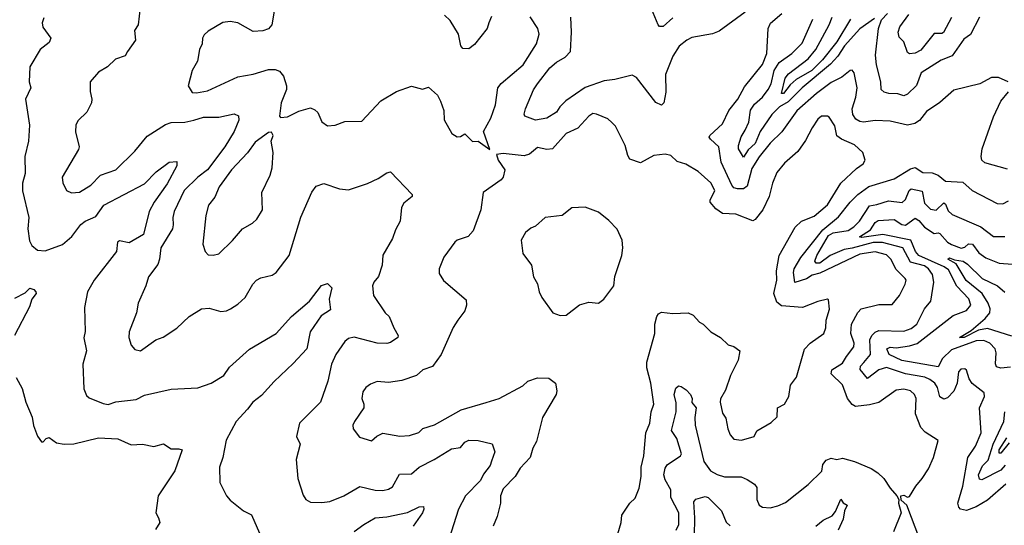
# Model space of a CAD drawing. Extents: x 1245432 to 1420865, y 606325 to 671314.
# Tile 300 of 382: x 1375711 to 1380872, y 650110 to 652762. Entities that reach past the tile are written whole.
import ezdxf

# ---------------------------------------------------------------- set-up
doc = ezdxf.new("R2010")
doc.units = 0

msp = doc.modelspace()

# ---------------------------------------------------------------- linework, layer by layer
at = {"layer": '0CON20XD'}
for points in [[(1379135, 652771.2), (1379085, 652725.8), (1379065.9, 652725.9), (1379058, 652735), (1379015, 652840)], [(1376342.5, 652825), (1376332.9, 652735), (1376312.5, 652705), (1376318.1, 652655), (1376277.1, 652595), (1376265, 652572), (1376213.8, 652555), (1376171.2, 652515), (1376123.6, 652486.4), (1376080, 652435), (1376081.4, 652385), (1376090, 652345), (1376086.9, 652325), (1376063, 652277), (1376017, 652233), (1376005, 652210), (1376004.3, 652174.3), (1376022.5, 652095), (1376019.7, 652080.3), (1375933.3, 651935), (1375936.6, 651906.6), (1375956.2, 651865), (1375983.4, 651853.4), (1376025, 651857.5), (1376085, 651894.6), (1376135, 651947.1), (1376215, 651973.8), (1376315, 652071.8), (1376379, 652151), (1376475, 652212.1), (1376505, 652221.8), (1376576.4, 652223.6), (1376625, 652235.3), (1376675, 652250), (1376755, 652250.3), (1376835, 652267.5), (1376857.9, 652257.9), (1376860.5, 652235), (1376835.3, 652175), (1376786.6, 652095), (1376695.9, 651975), (1376644.8, 651935.2), (1376573.4, 651866.6), (1376521.6, 651755), (1376514.1, 651725), (1376516.6, 651685), (1376511.8, 651665), (1376450.8, 651565), (1376444.5, 651505), (1376435, 651478), (1376386.7, 651413.3), (1376372.5, 651365), (1376333.1, 651275), (1376323.3, 651225), (1376285.5, 651125), (1376283.8, 651095), (1376295, 651054), (1376315, 651031.9), (1376345.4, 651024.6), (1376425, 651082.2), (1376462.9, 651097.1), (1376535, 651144.2), (1376599.2, 651205), (1376665, 651245.5), (1376705, 651249.2), (1376765, 651231.2), (1376795, 651234.5), (1376816, 651245), (1376855, 651269.2), (1376894, 651305), (1376933.8, 651375), (1376953.3, 651395), (1376975, 651407.5), (1377035, 651421.9), (1377055.8, 651435), (1377123.8, 651525), (1377184.7, 651725.3), (1377242.3, 651857.7), (1377265, 651888), (1377305, 651902), (1377387.5, 651875), (1377435, 651868.6), (1377535, 651902.9), (1377590.5, 651929.5), (1377635, 651958.8), (1377655, 651963.8), (1377768.8, 651845), (1377768.8, 651835), (1377725, 651798.8), (1377712.7, 651777.3), (1377705.6, 651705), (1377680.7, 651659.3), (1377665.4, 651614.6), (1377615, 651526.7), (1377611.4, 651475), (1377591.9, 651415), (1377566.9, 651385), (1377560, 651365), (1377565.5, 651315.5), (1377627.5, 651225), (1377648.8, 651205), (1377672, 651145), (1377695.7, 651105), (1377694, 651095), (1377655, 651068.6), (1377635, 651063.1), (1377585, 651065.3), (1377465, 651096.8), (1377435, 651088.9), (1377415.4, 651074.6), (1377368.5, 651005), (1377345.6, 650955), (1377326.5, 650865), (1377287.5, 650755), (1377178.8, 650645), (1377162, 650575), (1377182, 650535), (1377160.6, 650455), (1377169.4, 650355), (1377197.1, 650267.1), (1377211.2, 650245), (1377235, 650231.4), (1377295, 650229.4), (1377337.5, 650235), (1377410, 650265), (1377495, 650312.9), (1377574.3, 650294.3), (1377615, 650291.5), (1377645, 650298.5), (1377665, 650311.4), (1377702.2, 650377.8), (1377765, 650380), (1377805, 650415.4), (1377884.4, 650455), (1377975, 650510.8), (1378022, 650518), (1378045, 650545.7), (1378065, 650555.5), (1378114.5, 650554.5), (1378187.8, 650537.8), (1378202.5, 650495), (1378185, 650446), (1378177.1, 650422.9), (1378142.7, 650377.3), (1378127.5, 650345), (1378048.7, 650265), (1378012.3, 650195), (1377960, 650035)], [(1377046.8, 652816.8), (1377032.9, 652735), (1377015, 652713.1), (1376985, 652703.1), (1376935, 652699.2), (1376855, 652746), (1376815, 652752), (1376776.4, 652746.4), (1376699.3, 652700.7), (1376678.3, 652681.7), (1376670, 652665), (1376668, 652635), (1376654.3, 652605.7), (1376643.1, 652545), (1376616, 652495), (1376593.8, 652415), (1376615, 652380), (1376637.5, 652377.5), (1376695, 652388), (1376855, 652461.8), (1376935, 652476.1), (1377015, 652500.5), (1377051.1, 652501.1), (1377072.4, 652492.4), (1377095, 652466), (1377110.5, 652415), (1377109.5, 652395), (1377082.2, 652325), (1377072.5, 652255), (1377078.3, 652248.3), (1377115, 652252.5), (1377175, 652281.2), (1377235, 652298.8), (1377258.8, 652288.8), (1377274.2, 652274.2), (1377295, 652226.2), (1377325, 652204.4), (1377365, 652208), (1377415, 652228), (1377505, 652230), (1377605, 652336), (1377686.7, 652385)], [(1378185, 652778.8), (1378170.6, 652745), (1378161.4, 652715), (1378095, 652630.8), (1378065, 652609.2), (1378035, 652610), (1378024.3, 652624.3), (1378012.2, 652685), (1377967.6, 652757.6), (1377938.6, 652785)], [(1379515, 652801.4), (1379377.7, 652702.3), (1379343, 652687), (1379235, 652668), (1379207.8, 652655), (1379167.4, 652622.6), (1379135, 652570.6), (1379096.4, 652475), (1379098.3, 652381.7), (1379087.5, 652325), (1379075, 652313.3), (1379045, 652327.5), (1378945, 652459.2), (1378921.2, 652471.2), (1378831.3, 652448.7), (1378775, 652441.9), (1378675, 652405.8), (1378574.1, 652335.9), (1378542.5, 652305), (1378525, 652277.5), (1378474.4, 652245.6), (1378415, 652234.5), (1378360, 652255), (1378355.9, 652265.9), (1378363.5, 652295), (1378405, 652393.8), (1378425.5, 652425), (1378490.6, 652509.4), (1378525, 652538.2), (1378571.4, 652565), (1378598.6, 652595), (1378603.7, 652696.3), (1378600, 652775)], [(1380892, 652435), (1380842.1, 652457.9), (1380805, 652458.1), (1380745, 652425.7), (1380607.8, 652392.2), (1380535, 652328.1), (1380465, 652280.8), (1380427.2, 652232.8), (1380402.9, 652217.1), (1380365, 652208.9), (1380275, 652229.4), (1380195, 652232.3), (1380135, 652224.7), (1380115, 652228.2), (1380095, 652240.5), (1380078.5, 652265), (1380074.7, 652295), (1380094.8, 652355), (1380101.2, 652405), (1380085, 652483.3), (1380075, 652496.2), (1380065, 652496), (1380020.2, 652459.8), (1379965, 652431.5), (1379888, 652375), (1379785.7, 652284.3), (1379705.9, 652174.1), (1379646, 652114), (1379587.4, 652042.6), (1379548.6, 651981.4), (1379525, 651888.1), (1379505, 651875.4), (1379474.1, 651874.1), (1379455, 651880), (1379445, 651893.1), (1379387.8, 652015), (1379376.6, 652095), (1379332.9, 652135), (1379325.7, 652145), (1379328.1, 652155), (1379395, 652215.6), (1379428.9, 652285), (1379475, 652345.7), (1379511.2, 652408.8), (1379605, 652526.7), (1379627.2, 652585), (1379635.4, 652715), (1379646.5, 652743.5), (1379706.6, 652793.4)], [(1380742.3, 652775), (1380695, 652684.2), (1380661.1, 652658.9), (1380598.6, 652571.4), (1380541, 652549), (1380436.9, 652483.1), (1380412.7, 652417.3), (1380365, 652371.8), (1380345, 652362.2), (1380315, 652373.6), (1380267.5, 652375), (1380241.9, 652381.9), (1380226.7, 652395), (1380224.6, 652435), (1380201.8, 652525), (1380198.1, 652575), (1380213.9, 652716.1), (1380229.3, 652760.7), (1380260, 652795)], [(1380596, 652774), (1380553.3, 652695), (1380545, 652689.2), (1380505, 652689.5), (1380435, 652602.6), (1380405, 652586.8), (1380375, 652582.5), (1380365, 652590), (1380345, 652646), (1380320.7, 652670.7), (1380316.4, 652696.4), (1380324.7, 652725), (1380371.6, 652788.4)], [(1375838.3, 652771.7), (1375830, 652745), (1375833, 652723), (1375874, 652665), (1375865, 652642.5), (1375818.6, 652605), (1375764.4, 652515), (1375760.6, 652435), (1375769.2, 652405), (1375742, 652345), (1375762.1, 652207.9), (1375756.7, 652125), (1375738.6, 652045), (1375740, 651955), (1375726.2, 651905), (1375725.5, 651864.5), (1375759.1, 651725), (1375754.7, 651665.3), (1375762.1, 651602.1), (1375775, 651576.9), (1375805, 651552.9), (1375845, 651549.2), (1375935, 651582.9), (1375984.6, 651625), (1376031.7, 651688.3), (1376055, 651705.6), (1376110.4, 651729.6), (1376151.9, 651788.1), (1376365, 651900.5), (1376426.9, 651963.1), (1376495, 652014.2), (1376535, 652017.5), (1376535.7, 651995), (1376485, 651900.5), (1376416.9, 651805)], [(1377686.7, 652385), (1377765, 652412.9), (1377822.5, 652397.5), (1377855, 652407.5), (1377901.2, 652365), (1377918, 652335), (1377934, 652285), (1377935.9, 652235.9), (1377976.7, 652165), (1378005, 652146.7), (1378021.7, 652148.3), (1378045, 652162.5), (1378085, 652123.3), (1378115, 652123.8), (1378175, 652080), (1378142.9, 652175), (1378181.5, 652245), (1378206.1, 652315), (1378218, 652405), (1378235, 652427.5), (1378350.8, 652525), (1378420.5, 652635), (1378434.4, 652685), (1378427.8, 652715), (1378387.2, 652777.2)], [(1380192.4, 652767.6), (1380115, 652713.9), (1380034.8, 652625), (1380000.3, 652569.7), (1379962.2, 652527.8), (1379812.1, 652405), (1379768.6, 652361.4), (1379739.3, 652330.7), (1379694.8, 652305), (1379653.6, 652265), (1379591.9, 652175), (1379567.2, 652112.8), (1379530.4, 652079.6), (1379505, 652041.5), (1379479.2, 652085), (1379478.5, 652101.5), (1379492.4, 652147.6), (1379515, 652182.5), (1379532.5, 652225), (1379542.5, 652287.5), (1379562.2, 652317.8), (1379605, 652354.7), (1379635.2, 652395), (1379650.9, 652425), (1379666.6, 652495), (1379692.5, 652537.5), (1379759.4, 652585), (1379812.2, 652637.8), (1379868.6, 652765)], [(1380065.6, 652765), (1379995.1, 652644.9), (1379919.1, 652551), (1379864.4, 652495), (1379781.3, 652448.7), (1379750.1, 652419.9), (1379715, 652374.1), (1379703.9, 652375), (1379724.1, 652455), (1379741.5, 652478.5), (1379844.1, 652555.9), (1379884.6, 652605), (1379954.5, 652735), (1379970.1, 652775)], [(1380888.5, 651978.5), (1380770.6, 652010.6), (1380755.3, 652025), (1380750.6, 652045), (1380756.1, 652085), (1380815, 652252.5), (1380855, 652334.3), (1380895, 652382.5)], [(1378847.1, 650065), (1378863.3, 650125), (1378866.9, 650163.1), (1378909.4, 650225), (1378938.1, 650251.9), (1378959.1, 650305), (1378969.1, 650365), (1378968.7, 650415), (1378983.8, 650473.8), (1378993.5, 650595), (1379013.6, 650645), (1379021.8, 650705), (1379034.6, 650745), (1379020.5, 650855), (1378998.8, 650935), (1378999.1, 650965), (1379040, 651115), (1379041.4, 651165), (1379050.8, 651205), (1379060.3, 651219.7), (1379075, 651227.5), (1379135, 651220), (1379215, 651224.4), (1379242, 651212), (1379275, 651176), (1379294.4, 651164.4), (1379334.5, 651124.5), (1379385, 651095.6), (1379425, 651056.2), (1379455, 651046.7), (1379486.7, 651025), (1379477.5, 650975), (1379438, 650895), (1379411.2, 650818.8), (1379385, 650772.5), (1379382.5, 650755), (1379395, 650697.5), (1379412.3, 650672.3), (1379422.5, 650615), (1379435, 650584), (1379455, 650562.2), (1379495, 650555.4), (1379561.4, 650575), (1379576, 650605), (1379650.7, 650649.3), (1379682.1, 650677.9), (1379684.4, 650725), (1379719.5, 650745), (1379743.1, 650785), (1379751.4, 650845), (1379783.1, 650886.9), (1379825.6, 651034.4), (1379854.5, 651065.5), (1379927.1, 651115), (1379937.5, 651145), (1379938.9, 651185), (1379956.6, 651243.4), (1379951.7, 651291.7), (1379946.2, 651296.2), (1379895, 651283.5), (1379815, 651251.5), (1379705, 651261.2), (1379679.4, 651279.4), (1379664.7, 651325), (1379679.6, 651395), (1379678.4, 651445), (1379692.7, 651525), (1379775.9, 651674.1), (1379810, 651705), (1379875, 651730.4), (1379945, 651790.4), (1380015, 651904.6), (1380098.3, 651981.7), (1380132, 652005), (1380143.8, 652025), (1380131.2, 652065), (1380087.1, 652105), (1380018.8, 652135), (1379995, 652153.3), (1379984.4, 652205), (1379955, 652250), (1379945, 652255.6), (1379913.8, 652255), (1379895, 652239.2), (1379865.6, 652195), (1379831.2, 652128.8), (1379789.9, 652070.1), (1379720.1, 652009.9), (1379680.5, 651959.5), (1379657.1, 651905), (1379639.1, 651835), (1379606.9, 651765), (1379566.9, 651713.1), (1379555, 651707.3), (1379465, 651742.1), (1379395, 651745.7), (1379359.7, 651769.7), (1379331.1, 651805), (1379330.8, 651815), (1379355.3, 651865), (1379335, 651905.5), (1379267.5, 651965), (1379203.8, 652003.8), (1379157.1, 652017.1), (1379125, 652049.4), (1379095, 652055.6), (1379035, 652049.5), (1378965, 652010.8), (1378910, 652030), (1378898.6, 652048.6), (1378885, 652102), (1378833.8, 652203.8), (1378815, 652222.9), (1378795, 652241.9), (1378735, 652266.9), (1378715, 652269.4), (1378695, 652255.6), (1378637.3, 652192.7), (1378575.6, 652165), (1378503.8, 652085), (1378475, 652080), (1378425, 652091.9), (1378383.1, 652056.9), (1378355, 652047.8), (1378245, 652059.2), (1378210, 652055), (1378220, 652025), (1378253.8, 651975), (1378246.2, 651935), (1378235, 651921.2), (1378140, 651855), (1378128.5, 651765), (1378088.1, 651655), (1378061.4, 651625), (1378004.7, 651605.3), (1377992.5, 651595), (1377935, 651516.2), (1377909.4, 651455), (1377910.3, 651430.3), (1377933.2, 651393.2), (1378051.7, 651291.7), (1378054, 651265), (1378044, 651235), (1378008, 651185), (1377982.8, 651147.2), (1377920.6, 651005), (1377875, 650942.9), (1377825, 650924.5), (1377790.8, 650895), (1377715, 650869.3), (1377645, 650858.5), (1377585, 650863.1), (1377549.7, 650850.3), (1377525, 650832), (1377510.3, 650809.7), (1377504.3, 650775), (1377516, 650745), (1377514.4, 650725), (1377465.6, 650655), (1377457.1, 650635), (1377460, 650615), (1377492.7, 650572.7), (1377555, 650553.3), (1377582.8, 650577.2), (1377615, 650592.1), (1377703.2, 650576.8), (1377755, 650581.5), (1377804.3, 650595.7), (1377825, 650617.5), (1377885, 650636), (1378025, 650715.4), (1378157, 650753), (1378225, 650774.6), (1378348.7, 650841.3), (1378375, 650865.7), (1378425, 650882.9), (1378485, 650882), (1378520, 650855), (1378526.2, 650815), (1378523.3, 650795), (1378452.2, 650675), (1378421.2, 650548.8), (1378401.5, 650515), (1378387.1, 650465), (1378335, 650410), (1378308.8, 650365), (1378245, 650301.2), (1378231.5, 650265), (1378231.2, 650225), (1378214.5, 650155), (1378192.9, 650105)], [(1376725.9, 651525.9), (1376755, 651534.2), (1376826.9, 651603.1), (1376878.6, 651665), (1376932, 651695), (1376954.2, 651715), (1376984.2, 651765), (1376980.6, 651855), (1377023.7, 651946.3), (1377034.5, 651985.5), (1377040, 652065), (1377030, 652125), (1377040, 652155), (1377031.7, 652171.7), (1377015, 652170), (1376945, 652120), (1376906.2, 652063.8), (1376821.2, 651975), (1376756.9, 651885), (1376735, 651831.2), (1376701.8, 651788.2), (1376687.1, 651735), (1376671.2, 651585), (1376683.8, 651545), (1376698.8, 651528.8), (1376725.9, 651525.9)], [(1380430, 650035), (1380361.2, 650215), (1380331.7, 650241.7), (1380330, 650265), (1380345, 650267.5), (1380365, 650257.5), (1380375, 650260), (1380408, 650315), (1380441.2, 650355), (1380474.6, 650405.4), (1380501.5, 650465), (1380526.2, 650555), (1380457.8, 650597.8), (1380435, 650622), (1380407.7, 650695), (1380410.8, 650775), (1380400.9, 650795), (1380380, 650815), (1380345, 650824.6), (1380305, 650819.2), (1380215, 650754.4), (1380165, 650741.1), (1380092.1, 650732.1), (1380075, 650743.1), (1380050.5, 650775), (1380025, 650847.1), (1379964.3, 650905), (1379969.2, 650925), (1380025, 650960), (1380044.5, 650995.5), (1380083.5, 651045), (1380084.7, 651065), (1380067.9, 651115), (1380071.3, 651165), (1380105, 651225.8), (1380122.9, 651245), (1380215, 651268.5), (1380285, 651267.1), (1380323.5, 651315), (1380353.6, 651375), (1380357.5, 651395), (1380353.1, 651405), (1380305, 651451.1), (1380277.5, 651505), (1380255, 651528.1), (1380195, 651544), (1380115, 651531.7), (1379905, 651431.9), (1379865, 651421.9), (1379835, 651403.1), (1379775, 651383.6), (1379766.7, 651435), (1379771.7, 651455), (1379805.7, 651514.3), (1379921.3, 651658.7), (1380002.7, 651727.3), (1380064.7, 651805), (1380105.5, 651844.5), (1380163.1, 651886.9), (1380295, 651926.7), (1380380.3, 651979.7), (1380405, 651986.2), (1380445, 651960.6), (1380495, 651958.9), (1380525, 651947.1), (1380565, 651914.6), (1380655, 651909.5), (1380703.8, 651865), (1380835, 651796.9), (1380865, 651795.7), (1380895, 651811.4)], [(1380880.5, 650325), (1380785, 650242), (1380725, 650206.2), (1380675, 650186.5), (1380643.5, 650193.5), (1380633.8, 650205), (1380629.2, 650225), (1380655.3, 650314.7), (1380680.7, 650465), (1380722.2, 650525), (1380750.6, 650595), (1380743.1, 650725), (1380768.9, 650785), (1380767.1, 650805), (1380704.1, 650854.1), (1380688.8, 650878.8), (1380675, 650923.3), (1380665, 650930.8), (1380645, 650928.1), (1380632.5, 650915), (1380626.2, 650855), (1380607.6, 650812.4), (1380575, 650777.9), (1380555, 650770.6), (1380535, 650784.4), (1380522, 650832), (1380507.8, 650855), (1380482.9, 650875), (1380456.1, 650886.1), (1380354.1, 650904.1), (1380255, 650936.7), (1380215.4, 650925), (1380155, 650879.6), (1380116.7, 650926.7), (1380119.1, 650945), (1380135.8, 650964.2), (1380171.4, 651005), (1380168.2, 651081.8), (1380177.9, 651105), (1380195, 651123.6), (1380215, 651130.9), (1380345, 651127.3), (1380385, 651142.5), (1380413.3, 651165), (1380455, 651245.6), (1380487.3, 651285), (1380502.8, 651385), (1380495.9, 651425), (1380474.8, 651455), (1380455, 651469.9), (1380380.3, 651490.3), (1380340.8, 651565), (1380233.9, 651593.9), (1380185, 651593.9), (1380075, 651562.7), (1380033.1, 651556.9), (1379959.6, 651525), (1379905.1, 651484.9), (1379885.5, 651485.5), (1379879.6, 651495), (1379890.5, 651525), (1379950.9, 651629.1), (1379975, 651643.5), (1380053.6, 651656.4), (1380084.1, 651675), (1380113.5, 651705), (1380165, 651786.2), (1380205, 651791.8), (1380265, 651812), (1380336.6, 651803.4), (1380355, 651818.2), (1380374, 651865), (1380385, 651873.8), (1380441.7, 651861.7), (1380455, 651800), (1380485, 651768.2), (1380515, 651763.1), (1380555, 651800.9), (1380564, 651794), (1380578.7, 651758.7), (1380599.4, 651739.4), (1380749.4, 651675), (1380815, 651623.8), (1380875, 651624.7)], [(1376416.9, 651805), (1376389.3, 651755), (1376359.5, 651635), (1376285, 651591.5), (1376235, 651601.4), (1376224.3, 651595), (1376218.1, 651545), (1376102.2, 651395), (1376067.5, 651335), (1376051.3, 651251.3), (1376053.9, 651126.1), (1376046.7, 651093.3), (1376061.4, 651025), (1376043.1, 650955), (1376047.5, 650825), (1376061.3, 650791.3), (1376075, 650778.6), (1376148.3, 650748.3), (1376175, 650743.6), (1376215, 650757.9), (1376321.1, 650768.9), (1376365, 650792), (1376505, 650823.1), (1376645, 650830.5), (1376715, 650854.5), (1376780.8, 650895), (1376811.5, 650938.5), (1376916.3, 651033.7), (1377055, 651115.6), (1377135.6, 651204.4), (1377230, 651285), (1377293.3, 651366.7), (1377325, 651378.8), (1377347.5, 651355), (1377333.4, 651296.6), (1377340, 651240), (1377290.8, 651209.2), (1377234.4, 651125), (1377217.3, 651035), (1377145, 650957.8), (1377045, 650864.5), (1376979.5, 650790.5), (1376933.5, 650755), (1376905, 650719.4), (1376846.7, 650655), (1376793.6, 650556.4), (1376775.6, 650465), (1376759.2, 650415), (1376761.2, 650335), (1376795.7, 650265), (1376815, 650242), (1376885, 650186.2), (1376926.2, 650165), (1376967.7, 650067.7)], [(1378545, 651209.4), (1378575, 651212.2), (1378645, 651266), (1378695, 651280), (1378745, 651274.4), (1378774, 651295), (1378825.7, 651365), (1378831.4, 651415), (1378868.1, 651525), (1378872.5, 651565), (1378868.8, 651605), (1378842.4, 651662.4), (1378798.7, 651708.7), (1378745, 651752.9), (1378675, 651779.2), (1378605, 651775.7), (1378555, 651734.3), (1378465, 651724.2), (1378415, 651678), (1378391.5, 651668.5), (1378362, 651645), (1378340, 651605), (1378348.9, 651535), (1378394.3, 651474.3), (1378405, 651413.3), (1378425.5, 651375.5), (1378433.5, 651335), (1378447.8, 651305), (1378506.2, 651225), (1378545, 651209.4)], [(1380905, 650938.4), (1380854.1, 650934.1), (1380831.6, 650941.6), (1380826.6, 650956.6), (1380830, 651015), (1380823.9, 651035), (1380796.2, 651065), (1380765, 651079.5), (1380725, 651076.6), (1380595, 651029.8), (1380548, 650985), (1380525, 650941.1), (1380335, 650973.7), (1380268.2, 651005), (1380255.9, 651035), (1380273.4, 651043.4), (1380305, 651041.2), (1380375, 651050.3), (1380416.5, 651063.5), (1380605, 651209.6), (1380675, 651236.4), (1380696.7, 651265), (1380687.4, 651297.4), (1380624.4, 651364.4), (1380579.6, 651449.6), (1380557.8, 651465), (1380424.8, 651525), (1380407.6, 651545), (1380383.2, 651605), (1380235, 651635.8), (1380125, 651618.5), (1380113, 651623), (1380171, 651659), (1380195, 651697.5), (1380210.8, 651709.2), (1380295, 651713.1), (1380335, 651686.6), (1380355, 651683.3), (1380405, 651721.5), (1380425, 651709.3), (1380455, 651673.1), (1380505, 651639.5), (1380525, 651644.6), (1380535, 651640.8), (1380574.9, 651594.9), (1380595, 651582.9), (1380646.7, 651563.3), (1380665, 651568), (1380685, 651585.9), (1380705, 651584.7), (1380739.2, 651539.2), (1380775, 651512), (1380845, 651485.3), (1380915, 651480)], [(1380911.9, 651101.9), (1380785, 651141.4), (1380737.5, 651132.5), (1380661.4, 651095), (1380637.5, 651095), (1380698, 651132), (1380772.5, 651195), (1380796.1, 651223.9), (1380798.9, 651245), (1380788.7, 651275), (1380756.6, 651325), (1380673, 651393), (1380620.6, 651480.6), (1380576.4, 651505), (1380585, 651512.9), (1380611.4, 651501.4), (1380656, 651495), (1380679.8, 651479.8), (1380756.1, 651405), (1380836.1, 651366.1), (1380875, 651332.5)], [(1375685, 651300.9), (1375740.4, 651329.6), (1375765, 651354.2), (1375785, 651346.9), (1375796.7, 651335), (1375797.5, 651325), (1375775.5, 651295), (1375763.4, 651255), (1375684.6, 651105)], [(1375693.3, 650885), (1375725, 650827.5), (1375742.9, 650755), (1375776.4, 650676.4), (1375783.2, 650633.2), (1375805, 650577.5), (1375825, 650546.7), (1375835, 650547.5), (1375850, 650565), (1375865, 650570), (1375905, 650541.9), (1375945, 650534.4), (1375995, 650537.5), (1376125, 650568.8), (1376225, 650563.3), (1376295, 650531.4), (1376355.7, 650535.7), (1376415, 650522.5), (1376465, 650536.7), (1376505, 650510), (1376545, 650511.2), (1376562.5, 650505), (1376525.4, 650395), (1376436.4, 650265), (1376424.2, 650175), (1376439.5, 650149.5), (1376446.1, 650123.9), (1376422.7, 650087.3)], [(1379152.3, 650085), (1379166.1, 650113.9), (1379166.2, 650175), (1379123.8, 650255), (1379123.8, 650295), (1379095, 650347.5), (1379087.1, 650375), (1379095, 650410), (1379105, 650426.2), (1379175, 650473.8), (1379180, 650485), (1379156, 650565), (1379127.6, 650607.6), (1379152.8, 650705), (1379151.8, 650751.8), (1379142.7, 650795), (1379150.2, 650829.8), (1379165, 650840.8), (1379177.9, 650837.9), (1379205, 650820), (1379227.5, 650795), (1379235.8, 650775), (1379234.1, 650754.1), (1379258.1, 650725), (1379250, 650675), (1379252.9, 650635), (1379297.9, 650445), (1379332.5, 650395), (1379366.6, 650376.6), (1379405, 650363.8), (1379494, 650364), (1379525, 650350), (1379562.5, 650325), (1379575, 650307.5), (1379575.8, 650245), (1379587.5, 650215), (1379605, 650204.4), (1379645, 650201.5), (1379685, 650211.2), (1379725, 650229.6), (1379845, 650324), (1379916.3, 650393.7), (1379921.4, 650428.6), (1379939.4, 650450.6), (1379965, 650461.1), (1379995, 650455.7), (1380025, 650461.4), (1380087.5, 650445), (1380175, 650408.1), (1380210, 650385), (1380240.8, 650355), (1380273.9, 650303.9), (1380310, 650265), (1380320, 650245), (1380317.5, 650225), (1380332.5, 650175), (1380292, 650075)], [(1380877.4, 650425), (1380855, 650398.8), (1380755, 650347.8), (1380742, 650352), (1380737, 650375), (1380758.1, 650421.9), (1380787.8, 650452.2), (1380814.4, 650535.6), (1380870.8, 650655), (1380875.7, 650705)], [(1380898.6, 650541.4), (1380855, 650488.4), (1380845, 650488), (1380845.8, 650505), (1380885, 650569.1)], [(1379248, 650055), (1379250.8, 650149.2), (1379245, 650233.5), (1379255, 650246.8), (1379305, 650260.2), (1379320, 650255), (1379390, 650185), (1379415, 650126.7), (1379435, 650107.3)], [(1377465, 650076.7), (1377515, 650114.5), (1377575, 650148.2), (1377635, 650154), (1377745, 650176.4), (1377805.7, 650205.7), (1377828.3, 650208.3), (1377830, 650195), (1377823.2, 650175), (1377774.6, 650105)], [(1379884.5, 650105), (1379923.2, 650136.8), (1379970.7, 650159.3), (1379987.5, 650182.5), (1380015, 650247.1), (1380028.1, 650228.1), (1380048.1, 650215), (1380034.7, 650185.3), (1380027.7, 650142.3), (1380001.8, 650085)]]:
    msp.add_lwpolyline(points, dxfattribs=at)

doc.saveas('drawing.dxf')
